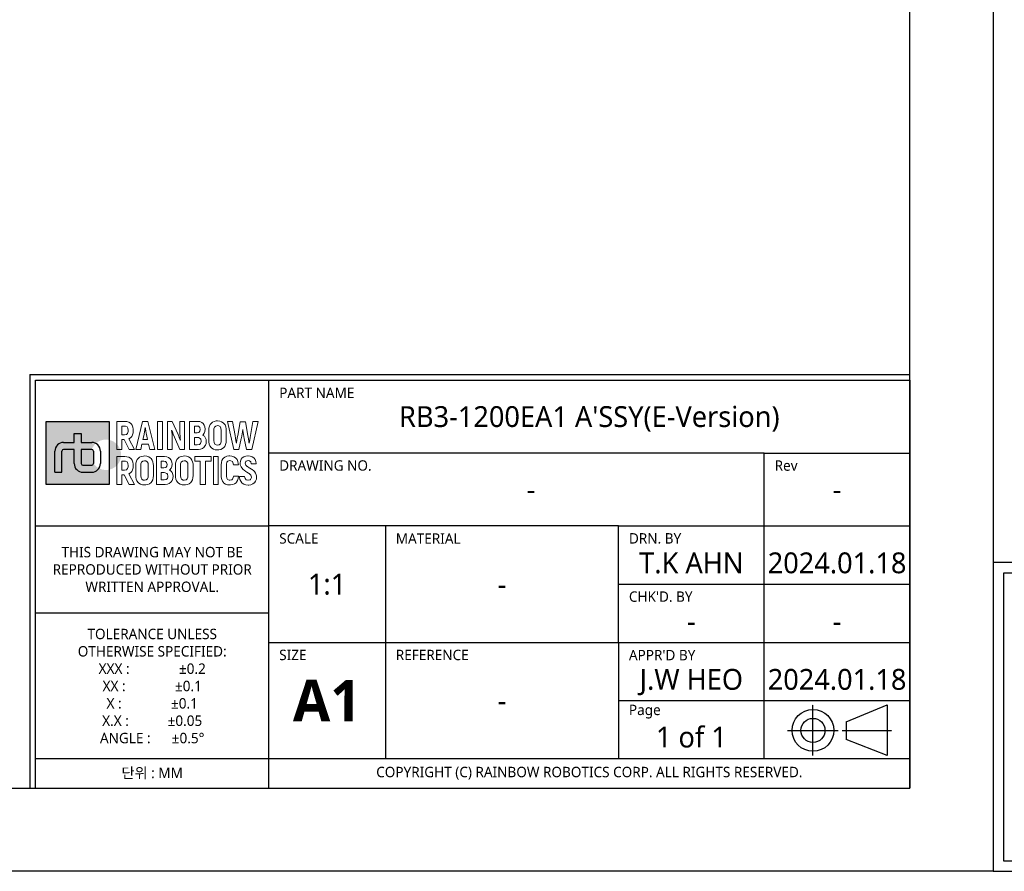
# Model space of a CAD drawing. Header units: millimetres. Extents: x 0 to 4378, y 0 to 2397.
# Tile 268 of 330: x 2428 to 3375, y 0 to 819. Entities that reach past the tile are written whole.
import ezdxf
from ezdxf.enums import TextEntityAlignment as Align

# ---------------------------------------------------------------- set-up
doc = ezdxf.new("R2010")
doc.units = ezdxf.units.MM
doc.header["$LTSCALE"] = 0.2
doc.linetypes.add('CENTER2', pattern=[1.125, 0.75, -0.125, 0.125, -0.125])
for name, color, linetype in [('02_Center Line', 1, 'CENTER2'), ('05_Section Line', 3, 'Continuous'), ('09_Table Line', 2, 'Continuous'), ('10_Drawing Template', 2, 'Continuous')]:
    doc.layers.add(name, color=color, linetype=linetype)
doc.layers.add('14_Mark', color=7, linetype='Continuous', true_color=0xe03c31)
doc.styles.add('Rainbow-2.5 Style', font='malgunsl.ttf')
doc.styles.add('Rainbow-5.0 Style', font='malgunsl.ttf')

# ---------------------------------------------------------------- blocks, each defined once
blk = doc.blocks.new('A$C869fea471123')
at = {"layer": '14_Mark'}
h = blk.add_hatch(color=256, dxfattribs=at)
h.dxf.hatch_style = 1
h.paths.add_polyline_path([(613.24, 93.05), (628.43, 93.05), (628.43, 108.24), (613.24, 108.24)])
h.paths.add_polyline_path([(622.52, 98.11, -0.414214), (622.1, 97.69), (624.21, 97.69, 0.414214), (624.63, 98.11, 6.531068), (623.98, 100.2), (623.93, 98.42, -0.650975), (624.63, 98.11), (624.63, 101.07), (623.81, 101.18, -0.867845), (624.63, 101.07)])
h = blk.add_hatch(color=256, dxfattribs=at)
h.dxf.hatch_style = 1
h.paths.add_polyline_path([(624.63, 101.07, 0.414214), (624.21, 101.49), (621.68, 101.49), (621.68, 98.11, 0.414214), (622.1, 97.69), (624.21, 97.69, 0.414214), (624.63, 98.11)])
at = {"linetype": 'Continuous'}
for p, q in [((805.64, 35.92), (815.53, 40.02)), ((815.53, 40.02), (815.53, 27.85)), ((805.64, 35.92), (805.64, 31.73)), ((815.53, 27.85), (805.64, 31.73))]:
    blk.add_line(p, q, dxfattribs=at)
blk.add_lwpolyline([(0, 594), (841, 594), (841, 0), (0, 0)], close=True)
at = {"lineweight": 0}
for points in [[(632.14, 108.23), (630.29, 108.23), (630.29, 101.49), (631.47, 101.49), (631.47, 103.84), (632.01, 103.84)], [(632.13, 107.11), (632.35, 107.08), (632.71, 106.92), (632.93, 106.57), (633.01, 106.05), (632.98, 105.76), (632.84, 105.32), (632.56, 105.05), (632.13, 104.96), (631.47, 104.96)], [(631.47, 104.96), (631.47, 107.11), (632.13, 107.11)], [(633.93, 107.3), (633.68, 107.66), (633.53, 107.8), (633.14, 108.04), (632.67, 108.18), (632.14, 108.23)], [(633.84, 104.62), (634.05, 105.02), (634.17, 105.5), (634.21, 106.05), (634.2, 106.36), (634.11, 106.86), (633.93, 107.3)], [(637.73, 108.23), (636.45, 108.23), (634.8, 101.49), (636.03, 101.49), (636.3, 102.71), (637.87, 102.71)], [(636.54, 103.84), (636.81, 105.09), (636.84, 105.21), (636.91, 105.65), (636.99, 106.16), (637.07, 106.75), (637.1, 106.75)], [(637.1, 106.75), (637.14, 106.5), (637.23, 105.88), (637.31, 105.41), (637.37, 105.09), (637.64, 103.84), (636.54, 103.84)], [(637.87, 102.71), (638.15, 101.49), (639.38, 101.49), (637.73, 108.23)], [(643.59, 108.23), (642.41, 108.23), (642.41, 101.49), (643.57, 101.49), (643.57, 103.53), (643.57, 104.03), (643.55, 104.54), (643.52, 105.04), (643.49, 105.55), (643.43, 106.03), (643.46, 106.06)], [(645.53, 103.68), (645.48, 103.81), (645.28, 104.34), (645.16, 104.65), (644.99, 105.06), (643.59, 108.23)], [(645.39, 101.49), (646.56, 101.49), (646.56, 108.23)], [(646.56, 108.23), (645.39, 108.23), (645.39, 106.18), (645.4, 105.74), (645.42, 105.25), (645.45, 104.75), (645.5, 104.23), (645.56, 103.71), (645.53, 103.68)], [(649.73, 108.23), (647.76, 108.23), (647.76, 101.49), (649.79, 101.49), (649.89, 101.49), (650.4, 101.57), (650.83, 101.74), (651.22, 102.03), (651.28, 102.1), (651.54, 102.49)], [(649.55, 107.11), (649.93, 107.05), (650.22, 106.78), (650.31, 106.3), (650.25, 105.88), (650.01, 105.57), (649.59, 105.46), (648.94, 105.46)], [(648.94, 105.46), (648.94, 107.11), (649.55, 107.11)], [(651.29, 107.34), (651.02, 107.72), (650.69, 107.99), (650.25, 108.17), (649.73, 108.23)], [(651.28, 105.39), (651.45, 105.83), (651.51, 106.36), (651.51, 106.37), (651.45, 106.89), (651.29, 107.34)], [(654.46, 108.34), (654.17, 108.33), (653.68, 108.23), (653.25, 108.04), (652.9, 107.74), (652.71, 107.5), (652.5, 107.08), (652.37, 106.61), (652.34, 106.06), (652.34, 103.66), (652.35, 103.28), (652.46, 102.78), (652.63, 102.34)], [(652.63, 102.34), (652.9, 101.98), (653.07, 101.81), (653.46, 101.57), (653.93, 101.42), (654.46, 101.38), (654.75, 101.39), (655.24, 101.49), (655.66, 101.68), (656.02, 101.98), (656.21, 102.22), (656.41, 102.63), (656.54, 103.11), (656.58, 103.66), (656.58, 106.06), (656.56, 106.44), (656.46, 106.94), (656.28, 107.37)], [(654.46, 102.52), (654.16, 102.55), (653.83, 102.75), (653.63, 103.12), (653.55, 103.66), (653.55, 106.06), (653.58, 106.44), (653.74, 106.86), (654.03, 107.11), (654.46, 107.2)], [(656.28, 107.37), (656.02, 107.74), (655.84, 107.9), (655.45, 108.15), (654.99, 108.3), (654.46, 108.34)], [(654.46, 107.2), (654.75, 107.17), (655.09, 106.97), (655.29, 106.6), (655.36, 106.06), (655.36, 103.66), (655.33, 103.29), (655.17, 102.86), (654.89, 102.61), (654.46, 102.52)], [(658.09, 108.23), (656.86, 108.23), (658.37, 101.49)], [(658.99, 102.97), (658.95, 103.22), (658.89, 103.66), (658.8, 104.19), (658.69, 104.81), (658.09, 108.23)], [(661.16, 108.13), (659.91, 108.13), (659.32, 104.83), (659.22, 104.24), (659.12, 103.61), (659.05, 103.19), (659.02, 102.97), (658.99, 102.97)], [(662.05, 102.97), (662.03, 103.11), (661.97, 103.48), (661.88, 104.05), (661.76, 104.83), (661.16, 108.13)], [(661.44, 101.49), (662.7, 101.49), (664.21, 108.23)], [(664.21, 108.23), (662.99, 108.23), (662.38, 104.81), (662.3, 104.37), (662.2, 103.81), (662.14, 103.35), (662.09, 102.97), (662.05, 102.97)], [(633.15, 104.05), (633.17, 104.06), (633.54, 104.3), (633.84, 104.62)], [(643.46, 106.06), (643.49, 105.99), (643.6, 105.68), (643.8, 105.15), (644.09, 104.42), (645.39, 101.49)], [(649.6, 104.35), (649.88, 104.32), (650.3, 104.13), (650.43, 103.95), (650.54, 103.46), (650.54, 103.36), (650.41, 102.94), (650.1, 102.69), (649.6, 102.61), (648.94, 102.61)], [(648.94, 102.61), (648.94, 104.35), (649.6, 104.35)], [(651.53, 104.35), (651.3, 104.66), (650.89, 104.95), (651, 105.03), (651.28, 105.39)], [(651.54, 102.49), (651.7, 102.94), (651.76, 103.46), (651.7, 103.89), (651.53, 104.35)], [(658.37, 101.49), (659.63, 101.49), (660.19, 104.08), (660.23, 104.26), (660.33, 104.73), (660.4, 105.21), (660.47, 105.73), (660.53, 106.27), (660.56, 106.27)], [(660.56, 106.27), (660.58, 106.07), (660.63, 105.56), (660.69, 105.06), (660.78, 104.57), (660.88, 104.08), (661.44, 101.49)], [(632.01, 103.84), (633.21, 101.49), (634.52, 101.49), (633.15, 104.05)], [(632.14, 99.79), (630.29, 99.79), (630.29, 93.05), (631.47, 93.05), (631.47, 95.4), (632.01, 95.4)], [(633.93, 98.86), (633.68, 99.22), (633.53, 99.36), (633.14, 99.6), (632.67, 99.74), (632.14, 99.79)], [(636.92, 99.91), (636.64, 99.89), (636.14, 99.79), (635.72, 99.6), (635.36, 99.3), (635.17, 99.06), (634.96, 98.65), (634.84, 98.17), (634.8, 97.62), (634.8, 95.21), (634.82, 94.83), (634.91, 94.34), (635.1, 93.9)], [(638.74, 98.93), (638.48, 99.3), (638.3, 99.46), (637.91, 99.71), (637.45, 99.86), (636.92, 99.91)], [(641.74, 99.79), (639.77, 99.79), (639.77, 93.05), (641.9, 93.05), (642.4, 93.12), (642.85, 93.3), (643.22, 93.59), (643.29, 93.66), (643.55, 94.04)], [(643.3, 98.9), (643.03, 99.28), (642.69, 99.55), (642.26, 99.73), (641.74, 99.79)], [(646.47, 99.91), (646.18, 99.89), (645.69, 99.79), (645.26, 99.6), (644.91, 99.3), (644.72, 99.06), (644.51, 98.65), (644.39, 98.17), (644.34, 97.62), (644.34, 95.21), (644.36, 94.83), (644.46, 94.34), (644.64, 93.9)], [(648.29, 98.93), (648.02, 99.3), (647.85, 99.46), (647.46, 99.71), (647, 99.86), (646.47, 99.91)], [(657.39, 99.92), (657.21, 99.92), (656.7, 99.83), (656.26, 99.65), (655.91, 99.37), (655.76, 99.19), (655.54, 98.79)], [(657.38, 98.78), (657.63, 98.76), (658.04, 98.54), (658.18, 98.32), (658.29, 97.79), (659.47, 97.79), (659.45, 98.07), (659.34, 98.58), (659.16, 99.02), (658.89, 99.38), (658.78, 99.49), (658.39, 99.73), (657.93, 99.88), (657.39, 99.92)], [(661.82, 99.92), (661.77, 99.92), (661.25, 99.86), (660.8, 99.7), (660.43, 99.44), (660.16, 99.11), (659.98, 98.68), (659.91, 98.17), (659.95, 97.77), (660.12, 97.31), (660.28, 97.03), (660.62, 96.67), (660.84, 96.49), (661.26, 96.19), (661.51, 96.04), (661.92, 95.78), (662.06, 95.69), (662.42, 95.35), (662.47, 95.27), (662.62, 94.82), (662.62, 94.71), (662.42, 94.28), (662.31, 94.19), (661.82, 94.07)], [(663.51, 99.04), (663.24, 99.41), (663.18, 99.46), (662.8, 99.72), (662.35, 99.87), (661.82, 99.92)], [(632.13, 98.66), (632.35, 98.64), (632.71, 98.47), (632.93, 98.12), (633.01, 97.6), (632.98, 97.31), (632.84, 96.88), (632.56, 96.61), (632.13, 96.53), (631.47, 96.53)], [(631.47, 96.53), (631.47, 98.66), (632.13, 98.66)], [(633.84, 96.18), (634.05, 96.58), (634.17, 97.06), (634.21, 97.62), (634.2, 97.91), (634.11, 98.42), (633.93, 98.86)], [(635.1, 93.9), (635.36, 93.54), (635.54, 93.37), (635.93, 93.13), (636.39, 92.98), (636.92, 92.93), (637.2, 92.94), (637.7, 93.05), (638.13, 93.24), (638.48, 93.54), (638.66, 93.78), (638.88, 94.19), (638.99, 94.67), (639.04, 95.21), (639.04, 97.62), (639.02, 98), (638.92, 98.5), (638.74, 98.93)], [(636.92, 94.08), (636.62, 94.12), (636.29, 94.32), (636.08, 94.68), (636.02, 95.21), (636.02, 97.62), (636.05, 98), (636.2, 98.42), (636.5, 98.68), (636.92, 98.76)], [(636.92, 98.76), (637.21, 98.72), (637.55, 98.53), (637.75, 98.16), (637.82, 97.62), (637.82, 95.21), (637.79, 94.85), (637.63, 94.42), (637.34, 94.16), (636.92, 94.08)], [(641.56, 98.67), (641.93, 98.6), (642.22, 98.34), (642.32, 97.87), (642.26, 97.45), (642.02, 97.12), (641.59, 97.02), (640.95, 97.02)], [(640.95, 97.02), (640.95, 98.67), (641.56, 98.67)], [(643.29, 96.95), (643.46, 97.39), (643.52, 97.91), (643.52, 97.93), (643.46, 98.45), (643.3, 98.9)], [(644.64, 93.9), (644.91, 93.54), (645.09, 93.37), (645.48, 93.13), (645.94, 92.98), (646.47, 92.93), (646.75, 92.94), (647.24, 93.05), (647.67, 93.24), (648.02, 93.54), (648.22, 93.78), (648.42, 94.19), (648.55, 94.67), (648.58, 95.21), (648.58, 97.62), (648.57, 98), (648.47, 98.5), (648.29, 98.93)], [(646.47, 94.08), (646.17, 94.12), (645.84, 94.32), (645.63, 94.68), (645.56, 95.21), (645.56, 97.62), (645.59, 98), (645.75, 98.42), (646.04, 98.68), (646.47, 98.76)], [(646.47, 98.76), (646.76, 98.72), (647.1, 98.53), (647.3, 98.16), (647.36, 97.62), (647.36, 95.21), (647.34, 94.85), (647.18, 94.42), (646.89, 94.16), (646.47, 94.08)], [(655.54, 98.79), (655.42, 98.32), (655.37, 97.77), (655.37, 95.07), (655.38, 94.79), (655.47, 94.28), (655.64, 93.84), (655.91, 93.49), (656.02, 93.39), (656.4, 93.14), (656.86, 92.98), (657.39, 92.93), (657.62, 92.94), (658.13, 93.03), (658.56, 93.2), (658.92, 93.48), (659.06, 93.64), (659.29, 94.04)], [(657.39, 94.08), (657.29, 94.08), (656.9, 94.22), (656.67, 94.55), (656.59, 95.07), (656.59, 97.9), (656.71, 98.39), (656.97, 98.68), (657.38, 98.78)], [(663.62, 93.87), (663.8, 94.31), (663.86, 94.81), (663.84, 95.13), (663.71, 95.6), (663.61, 95.8), (663.32, 96.19), (663.17, 96.33), (662.78, 96.64), (662.63, 96.75), (662.2, 97), (662.08, 97.07), (661.66, 97.34), (661.63, 97.36), (661.26, 97.7), (661.11, 98.15), (661.12, 98.18), (661.31, 98.6), (661.35, 98.64), (661.82, 98.78)], [(661.82, 98.78), (662.15, 98.72), (662.44, 98.46), (662.55, 97.98), (663.76, 97.98), (663.75, 98.07), (663.68, 98.6), (663.51, 99.04)], [(632.01, 95.4), (633.21, 93.05), (634.52, 93.05), (633.15, 95.61)], [(633.15, 95.61), (633.17, 95.62), (633.54, 95.86), (633.84, 96.18)], [(641.61, 95.91), (641.9, 95.88), (642.31, 95.69), (642.44, 95.52), (642.55, 95.02), (642.54, 94.91), (642.42, 94.5), (642.11, 94.25), (641.62, 94.17), (640.95, 94.17)], [(640.95, 94.17), (640.95, 95.91), (641.61, 95.91)], [(643.54, 95.91), (643.3, 96.22), (642.9, 96.5), (643, 96.59), (643.29, 96.95)], [(643.55, 94.04), (643.71, 94.5), (643.76, 95.02), (643.71, 95.46), (643.54, 95.91)], [(659.5, 95.05), (658.31, 95.05), (658.26, 94.71), (658.05, 94.32), (657.88, 94.19), (657.39, 94.08)], [(659.29, 94.04), (659.43, 94.5), (659.5, 95.05)], [(660.98, 94.96), (659.78, 94.96), (659.78, 94.76), (659.87, 94.25), (660.06, 93.81), (660.34, 93.45), (660.43, 93.36), (660.82, 93.11), (661.28, 92.96), (661.82, 92.92), (661.99, 92.92), (662.5, 93), (662.94, 93.17), (663.31, 93.45), (663.33, 93.48), (663.62, 93.87)], [(661.82, 94.07), (661.79, 94.07), (661.35, 94.18), (661.08, 94.47), (660.98, 94.96)]]:
    blk.add_lwpolyline(points, dxfattribs=at)
for points in [[(640.03, 108.23), (641.21, 108.23), (641.21, 101.49), (640.03, 101.49), (640.03, 108.23)], [(652.9, 99.79), (648.98, 99.79), (648.98, 98.66), (650.33, 98.66), (650.33, 93.05), (651.55, 93.05), (651.55, 98.66), (652.9, 98.66)], [(653.46, 99.79), (654.65, 99.79), (654.65, 93.05), (653.46, 93.05), (653.46, 99.79)]]:
    blk.add_lwpolyline(points, close=True, dxfattribs=at)
at = {"linetype": 'Continuous'}
for radius in [5.03, 2.89]:
    blk.add_circle((797.66, 33.9), radius, dxfattribs=at)
at = {"layer": '02_Center Line'}
for p, q in [((797.66, 27.87), (797.66, 40.04)), ((791.52, 33.9), (803.69, 33.9)), ((804.66, 33.9), (816.62, 33.9))]:
    blk.add_line(p, q, dxfattribs=at)
at = {"layer": '05_Section Line', "linetype": 'Continuous'}
for q in [(820.98, 119.54), (609.32, 20.02)]:
    blk.add_line((609.32, 119.54), q, dxfattribs=at)
blk.add_lwpolyline([(820.98, 20.02), (820.98, 574.68), (20.02, 574.68), (20.02, 20.02)], close=True, dxfattribs=at)
at = {"layer": '09_Table Line'}
for p, q in [((610.73, 83.1), (610.73, 118.14)), ((610.73, 118.14), (666.79, 118.14)), ((666.79, 20.02), (666.79, 118.14)), ((666.79, 118.14), (820.98, 118.14)), ((820.98, 118.14), (820.98, 20.02)), ((785.93, 100.62), (666.79, 100.62)), ((785.93, 100.62), (820.98, 100.62)), ((785.93, 83.1), (785.93, 100.62)), ((610.73, 83.1), (666.79, 83.1)), ((610.73, 62.07), (610.73, 83.1)), ((750.89, 83.1), (666.79, 83.1)), ((694.83, 83.1), (694.83, 27.03)), ((750.89, 83.1), (785.93, 83.1)), ((750.89, 69.08), (750.89, 83.1)), ((785.93, 69.08), (785.93, 83.1)), ((785.93, 83.1), (820.98, 83.1)), ((750.89, 69.08), (785.93, 69.08)), ((750.89, 55.07), (750.89, 69.08)), ((785.93, 55.07), (785.93, 69.08)), ((785.93, 69.08), (820.98, 69.08)), ((666.79, 62.07), (610.73, 62.07)), ((610.73, 46.89), (610.73, 62.07)), ((666.79, 55.07), (820.98, 55.07)), ((750.89, 55.07), (750.89, 41.05)), ((785.93, 41.05), (785.93, 55.07)), ((610.73, 20.02), (610.73, 46.89)), ((750.89, 41.05), (750.89, 27.03)), ((750.89, 41.05), (785.93, 41.05)), ((785.93, 27.03), (785.93, 41.05)), ((785.93, 41.05), (820.98, 41.05)), ((666.79, 27.03), (610.73, 27.03)), ((820.98, 27.03), (666.79, 27.03)), ((610.73, 20.02), (666.79, 20.02)), ((666.79, 20.02), (820.98, 20.02))]:
    blk.add_line(p, q, dxfattribs=at)
at = {"layer": '14_Mark'}
for p, q in [((619.99, 103.17), (619.99, 105.28)), ((619.99, 105.28), (621.68, 105.28)), ((621.68, 105.28), (621.68, 103.17)), ((617.45, 103.17), (619.99, 103.17)), ((621.68, 103.17), (624.22, 103.17)), ((615.35, 96), (615.35, 101.07)), ((617.04, 96), (617.04, 101.07)), ((619.99, 101.49), (617.46, 101.49)), ((619.99, 98.1), (619.99, 101.49)), ((624.21, 101.49), (621.68, 101.49)), ((621.68, 101.49), (621.68, 98.11)), ((624.63, 101.07), (624.63, 98.11)), ((626.32, 101.07), (626.32, 98.1)), ((622.1, 97.69), (624.21, 97.69)), ((615.35, 96), (617.04, 96)), ((622.09, 96), (624.22, 96))]:
    blk.add_line(p, q, dxfattribs=at)
blk.add_lwpolyline([(613.24, 108.24), (628.43, 108.24), (628.43, 93.05), (613.24, 93.05)], close=True, dxfattribs=at)
for centre, radius, start, end in [((617.45, 101.07), 2.1, 90, 180), ((624.22, 101.07), 2.1, 0, 90), ((617.46, 101.07), 0.42, 90, 180), ((624.21, 101.07), 0.42, 0, 90), ((622.09, 98.1), 2.1, 180, 270), ((622.1, 98.11), 0.42, 180, 270), ((624.21, 98.11), 0.42, 270, 0), ((624.22, 98.1), 2.1, 270, 0)]:
    blk.add_arc(centre, radius, start, end, dxfattribs=at)
at = {"color": 2, "linetype": 'Continuous', "char_height": 2.503, "width": 56.0667, "attachment_point": 5, "style": 'Rainbow-5.0 Style'}
for s, insert in [('{\\C256;THIS DRAWING MAY NOT BE \\PREPRODUCED WITHOUT PRIOR \\PWRITTEN APPROVAL.}', (638.76, 72.59)), ('{\\C256;TOLERANCE UNLESS \\POTHERWISE SPECIFIED:\\PXXX :              %%P0.2\\PXX :              %%P0.1  \\PX :              %%P0.1\\PX.X :           %%P0.05\\PANGLE :      %%P0.5%%D}', (638.76, 44.55)), ('{\\C256;단위 : MM}', (638.76, 23.53))]:
    blk.add_mtext(s, dxfattribs=dict(at, insert=insert))
at = {"insert": (680.81, 41.05), "char_height": 10.0119, "width": 28.0333, "attachment_point": 5, "style": 'Rainbow-5.0 Style'}
blk.add_mtext('{\\fMalgun Gothic|b1|i0|c129|p50;A1}', dxfattribs=at)
at = {"linetype": 'Continuous', "insert": (743.88, 23.61), "char_height": 2.503, "width": 154.1833, "attachment_point": 5, "style": 'Rainbow-5.0 Style'}
blk.add_mtext('COPYRIGHT (C) RAINBOW ROBOTICS CORP. ALL RIGHTS RESERVED.', dxfattribs=at)
at = {"linetype": 'Continuous', "style": 'Rainbow-5.0 Style'}
for tag, p in [('PART_NAME', (743.88, 109.38)), ('DRAWING_NO', (729.87, 91.86)), ('REV', (803.46, 91.86)), ('제도', (768.41, 74.2)), ('DATE_1', (803.46, 74.2)), ('SCALE', (680.81, 69.08)), ('MATERIAL', (722.86, 69.08)), ('검도', (768.41, 60.18)), ('DATE_2', (803.46, 60.18)), ('승인', (768.41, 46.17)), ('DATE_3', (803.46, 46.17)), ('REFERENCE', (722.86, 41.05)), ('PAGE', (768.41, 32.29))]:
    blk.add_attdef(tag, text='', height=5.01, dxfattribs=at).set_placement(p, align=Align.MIDDLE_CENTER)
at = {"layer": '10_Drawing Template', "linetype": 'Continuous', "char_height": 2.503, "attachment_point": 7, "style": 'Rainbow-5.0 Style'}
for s, insert in [('PART NAME', (669.3, 113.84)), ('DRAWING NO.', (669.3, 96.32)), ('Rev', (788.44, 96.32)), ('SCALE', (669.3, 78.79)), ('MATERIAL', (697.33, 78.79)), ('DRN. BY', (753.4, 78.79)), ("CHK'D. BY", (753.4, 64.78)), ('SIZE', (669.3, 50.76)), ('REFERENCE', (697.33, 50.76)), ("APPR'D BY", (753.4, 50.76)), ('Page', (753.4, 36.74))]:
    blk.add_mtext(s, dxfattribs=dict(at, insert=insert))
blk = doc.blocks.new('A$C04cd0c3c1123')
at = {"layer": '14_Mark'}
h = blk.add_hatch(color=256, dxfattribs=at)
h.dxf.hatch_style = 1
h.paths.add_polyline_path([(313.85, 54.05), (306.26, 54.05), (306.26, 46.45), (313.85, 46.45)])
h = blk.add_hatch(color=256, dxfattribs=at)
h.dxf.hatch_style = 1
h.paths.add_polyline_path([(311.95, 50.46, 0.414214), (311.74, 50.67), (310.48, 50.67), (310.48, 48.98, 0.414214), (310.69, 48.77), (311.74, 48.77, 0.414214), (311.95, 48.98)])
at = {"linetype": 'Continuous'}
for p, q in [((402.34, 17.94), (407.28, 19.98)), ((407.28, 19.98), (407.28, 13.91)), ((402.34, 17.94), (402.34, 15.85)), ((407.28, 13.91), (402.34, 15.85))]:
    blk.add_line(p, q, dxfattribs=at)
blk.add_lwpolyline([(0, 0), (420, 0), (420, 297), (0, 297)], close=True)
at = {"lineweight": 0}
for points in [[(315.71, 54.05), (314.78, 54.05), (314.78, 50.67), (315.37, 50.67), (315.37, 51.85), (315.64, 51.85)], [(315.71, 49.82), (314.78, 49.82), (314.78, 46.45), (315.37, 46.45), (315.37, 47.63), (315.64, 47.63)], [(315.7, 53.48), (315.81, 53.47), (315.99, 53.39), (316.1, 53.21), (316.14, 52.95), (316.13, 52.81), (316.06, 52.59), (315.92, 52.45), (315.7, 52.41), (315.37, 52.41)], [(315.37, 52.41), (315.37, 53.48), (315.7, 53.48)], [(315.7, 49.26), (315.81, 49.25), (315.99, 49.16), (316.1, 48.99), (316.14, 48.73), (316.13, 48.59), (316.06, 48.37), (315.92, 48.24), (315.7, 48.19), (315.37, 48.19)], [(315.37, 48.19), (315.37, 49.26), (315.7, 49.26)], [(315.64, 51.85), (316.24, 50.67), (316.9, 50.67), (316.21, 51.95)], [(315.64, 47.63), (316.24, 46.45), (316.9, 46.45), (316.21, 47.73)], [(316.61, 53.58), (316.48, 53.76), (316.4, 53.83), (316.21, 53.95), (315.98, 54.02), (315.71, 54.05)], [(316.61, 49.36), (316.48, 49.54), (316.4, 49.61), (316.21, 49.73), (315.98, 49.8), (315.71, 49.82)], [(316.21, 51.95), (316.22, 51.96), (316.41, 52.08), (316.56, 52.24)], [(316.21, 47.73), (316.22, 47.74), (316.41, 47.86), (316.56, 48.02)], [(316.56, 52.24), (316.66, 52.44), (316.72, 52.68), (316.75, 52.96), (316.74, 53.11), (316.69, 53.36), (316.61, 53.58)], [(316.56, 48.02), (316.66, 48.22), (316.72, 48.46), (316.75, 48.74), (316.74, 48.88), (316.69, 49.14), (316.61, 49.36)], [(318.5, 54.05), (317.86, 54.05), (317.04, 50.67), (317.65, 50.67), (317.79, 51.28), (318.58, 51.28)], [(318.1, 49.88), (317.96, 49.88), (317.71, 49.82), (317.5, 49.73), (317.32, 49.58), (317.22, 49.46), (317.12, 49.25), (317.06, 49.01), (317.04, 48.74), (317.04, 47.54), (317.05, 47.34), (317.09, 47.1), (317.19, 46.88)], [(317.19, 46.88), (317.32, 46.7), (317.41, 46.62), (317.6, 46.49), (317.83, 46.42), (318.1, 46.39), (318.24, 46.4), (318.49, 46.45), (318.7, 46.55), (318.88, 46.7), (318.97, 46.82), (319.08, 47.02), (319.13, 47.26), (319.16, 47.54), (319.16, 48.74), (319.15, 48.93), (319.1, 49.18), (319.01, 49.4)], [(318.1, 46.97), (317.95, 46.99), (317.78, 47.09), (317.68, 47.27), (317.65, 47.54), (317.65, 48.74), (317.66, 48.93), (317.74, 49.14), (317.89, 49.27), (318.1, 49.31)], [(317.91, 51.85), (318.04, 52.47), (318.06, 52.54), (318.09, 52.75), (318.13, 53.01), (318.17, 53.3), (318.19, 53.3)], [(318.19, 53.3), (318.21, 53.18), (318.25, 52.87), (318.3, 52.63), (318.32, 52.47), (318.46, 51.85), (317.91, 51.85)], [(319.01, 49.4), (318.88, 49.58), (318.79, 49.66), (318.59, 49.78), (318.36, 49.86), (318.1, 49.88)], [(318.1, 49.31), (318.24, 49.29), (318.41, 49.19), (318.51, 49.01), (318.55, 48.74), (318.55, 47.54), (318.53, 47.35), (318.45, 47.14), (318.31, 47.01), (318.1, 46.97)], [(318.58, 51.28), (318.71, 50.67), (319.33, 50.67), (318.5, 54.05)], [(320.51, 49.82), (319.52, 49.82), (319.52, 46.45), (320.59, 46.45), (320.84, 46.49), (321.06, 46.58), (321.25, 46.72), (321.28, 46.76), (321.41, 46.95)], [(320.42, 49.26), (320.6, 49.23), (320.75, 49.1), (320.8, 48.86), (320.77, 48.65), (320.65, 48.49), (320.43, 48.44), (320.11, 48.44)], [(320.11, 48.44), (320.11, 49.26), (320.42, 49.26)], [(320.44, 47.88), (320.59, 47.87), (320.79, 47.77), (320.86, 47.69), (320.91, 47.44), (320.91, 47.38), (320.85, 47.18), (320.69, 47.05), (320.45, 47.01), (320.11, 47.01)], [(320.11, 47.01), (320.11, 47.88), (320.44, 47.88)], [(321.29, 49.38), (321.15, 49.57), (320.98, 49.7), (320.77, 49.79), (320.51, 49.82)], [(321.43, 54.05), (320.84, 54.05), (320.84, 50.67), (321.42, 50.67), (321.42, 51.69), (321.42, 51.95), (321.41, 52.2), (321.4, 52.45), (321.38, 52.7), (321.35, 52.94), (321.37, 52.96)], [(321.41, 47.88), (321.29, 48.04), (321.09, 48.18), (321.14, 48.22), (321.28, 48.4)], [(321.28, 48.4), (321.37, 48.62), (321.4, 48.88), (321.4, 48.89), (321.37, 49.15), (321.29, 49.38)], [(321.37, 52.96), (321.38, 52.92), (321.44, 52.77), (321.54, 52.51), (321.68, 52.14), (322.33, 50.67)], [(321.41, 46.95), (321.49, 47.18), (321.52, 47.44), (321.5, 47.66), (321.41, 47.88)], [(322.4, 51.77), (322.38, 51.83), (322.28, 52.1), (322.22, 52.25), (322.13, 52.46), (321.43, 54.05)], [(322.87, 49.88), (322.73, 49.88), (322.48, 49.82), (322.27, 49.73), (322.09, 49.58), (322, 49.46), (321.89, 49.25), (321.83, 49.01), (321.81, 48.74), (321.81, 47.54), (321.82, 47.34), (321.87, 47.1), (321.96, 46.88)], [(321.96, 46.88), (322.09, 46.7), (322.18, 46.62), (322.38, 46.49), (322.61, 46.42), (322.87, 46.39), (323.01, 46.4), (323.26, 46.45), (323.47, 46.55), (323.65, 46.7), (323.75, 46.82), (323.85, 47.02), (323.91, 47.26), (323.93, 47.54), (323.93, 48.74), (323.92, 48.93), (323.87, 49.18), (323.78, 49.4)], [(322.33, 50.67), (322.92, 50.67), (322.92, 54.05)], [(322.92, 54.05), (322.33, 54.05), (322.33, 53.02), (322.34, 52.8), (322.35, 52.55), (322.36, 52.3), (322.39, 52.05), (322.42, 51.78), (322.4, 51.77)], [(322.87, 46.97), (322.72, 46.99), (322.56, 47.09), (322.45, 47.27), (322.42, 47.54), (322.42, 48.74), (322.43, 48.93), (322.51, 49.14), (322.66, 49.27), (322.87, 49.31)], [(323.78, 49.4), (323.65, 49.58), (323.56, 49.66), (323.37, 49.78), (323.14, 49.86), (322.87, 49.88)], [(322.87, 49.31), (323.02, 49.29), (323.19, 49.19), (323.29, 49.01), (323.32, 48.74), (323.32, 47.54), (323.31, 47.35), (323.23, 47.14), (323.08, 47.01), (322.87, 46.97)], [(324.5, 54.05), (323.52, 54.05), (323.52, 50.67), (324.53, 50.67), (324.58, 50.68), (324.84, 50.71), (325.06, 50.8), (325.25, 50.94), (325.28, 50.98), (325.41, 51.17)], [(324.41, 53.49), (324.6, 53.45), (324.75, 53.32), (324.79, 53.08), (324.76, 52.87), (324.64, 52.71), (324.43, 52.66), (324.11, 52.66)], [(324.11, 52.66), (324.11, 53.49), (324.41, 53.49)], [(324.44, 52.1), (324.58, 52.09), (324.79, 51.99), (324.85, 51.91), (324.91, 51.66), (324.91, 51.61), (324.84, 51.4), (324.69, 51.27), (324.44, 51.23), (324.11, 51.23)], [(324.11, 51.23), (324.11, 52.1), (324.44, 52.1)], [(325.28, 53.6), (325.15, 53.79), (324.98, 53.92), (324.76, 54.01), (324.5, 54.05)], [(325.41, 52.1), (325.29, 52.26), (325.08, 52.4), (325.14, 52.44), (325.28, 52.62)], [(325.28, 52.62), (325.36, 52.85), (325.39, 53.11), (325.39, 53.11), (325.36, 53.38), (325.28, 53.6)], [(325.41, 51.17), (325.49, 51.4), (325.52, 51.66), (325.49, 51.88), (325.41, 52.1)], [(326.87, 54.1), (326.72, 54.09), (326.48, 54.05), (326.26, 53.95), (326.09, 53.8), (325.99, 53.68), (325.89, 53.47), (325.82, 53.24), (325.81, 52.96), (325.81, 51.76), (325.81, 51.57), (325.87, 51.32), (325.95, 51.1)], [(325.95, 51.1), (326.09, 50.92), (326.17, 50.83), (326.37, 50.71), (326.6, 50.64), (326.87, 50.62), (327.01, 50.62), (327.26, 50.67), (327.47, 50.77), (327.65, 50.92), (327.74, 51.04), (327.84, 51.24), (327.91, 51.48), (327.93, 51.76), (327.93, 52.96), (327.92, 53.15), (327.87, 53.4), (327.78, 53.62)], [(326.87, 51.19), (326.72, 51.21), (326.55, 51.31), (326.45, 51.49), (326.41, 51.76), (326.41, 52.96), (326.43, 53.15), (326.51, 53.36), (326.65, 53.49), (326.87, 53.53)], [(327.78, 53.62), (327.65, 53.8), (327.56, 53.88), (327.36, 54.01), (327.13, 54.08), (326.87, 54.1)], [(326.87, 53.53), (327.01, 53.51), (327.18, 53.41), (327.28, 53.23), (327.32, 52.96), (327.32, 51.76), (327.3, 51.57), (327.22, 51.36), (327.08, 51.23), (326.87, 51.19)], [(327.41, 49.33), (327.35, 49.09), (327.32, 48.81), (327.32, 47.47), (327.33, 47.33), (327.37, 47.07), (327.46, 46.85), (327.59, 46.67), (327.65, 46.62), (327.84, 46.5), (328.07, 46.42), (328.33, 46.39), (328.45, 46.4), (328.7, 46.44), (328.92, 46.53), (329.1, 46.67), (329.17, 46.75), (329.28, 46.95)], [(328.33, 49.89), (328.24, 49.89), (327.99, 49.85), (327.77, 49.75), (327.59, 49.61), (327.52, 49.53), (327.41, 49.33)], [(328.33, 46.97), (328.28, 46.97), (328.09, 47.04), (327.97, 47.2), (327.94, 47.47), (327.94, 48.88), (327.99, 49.12), (328.12, 49.27), (328.33, 49.32)], [(328.68, 54.05), (328.07, 54.05), (328.82, 50.67)], [(328.33, 49.32), (328.45, 49.31), (328.66, 49.2), (328.73, 49.09), (328.78, 48.82), (329.37, 48.82), (329.36, 48.97), (329.31, 49.22), (329.22, 49.44), (329.08, 49.62), (329.03, 49.67), (328.83, 49.79), (328.6, 49.87), (328.33, 49.89)], [(329.39, 47.45), (328.79, 47.45), (328.77, 47.29), (328.66, 47.09), (328.58, 47.02), (328.33, 46.97)], [(329.13, 51.42), (329.11, 51.54), (329.08, 51.76), (329.04, 52.02), (328.98, 52.33), (328.68, 54.05)], [(328.82, 50.67), (329.45, 50.67), (329.73, 51.97), (329.75, 52.06), (329.8, 52.29), (329.84, 52.54), (329.87, 52.79), (329.9, 53.06), (329.92, 53.06)], [(330.22, 53.99), (329.59, 53.99), (329.3, 52.34), (329.25, 52.05), (329.2, 51.73), (329.16, 51.52), (329.15, 51.42), (329.13, 51.42)], [(329.28, 46.95), (329.35, 47.18), (329.39, 47.45)], [(330.13, 47.41), (329.53, 47.41), (329.53, 47.31), (329.57, 47.05), (329.67, 46.84), (329.81, 46.66), (329.85, 46.61), (330.05, 46.49), (330.28, 46.41), (330.55, 46.39), (330.63, 46.39), (330.89, 46.43), (331.11, 46.52), (331.29, 46.66), (331.31, 46.67), (331.45, 46.86)], [(330.55, 49.89), (330.52, 49.89), (330.26, 49.86), (330.04, 49.78), (329.85, 49.65), (329.72, 49.48), (329.63, 49.27), (329.59, 49.01), (329.61, 48.81), (329.7, 48.58), (329.78, 48.44), (329.95, 48.27), (330.06, 48.17), (330.27, 48.03), (330.39, 47.95), (330.6, 47.82), (330.67, 47.77), (330.85, 47.6), (330.87, 47.57), (330.95, 47.34), (330.95, 47.28), (330.85, 47.07), (330.79, 47.02), (330.55, 46.96)], [(329.92, 53.06), (329.93, 52.96), (329.95, 52.71), (329.99, 52.46), (330.03, 52.21), (330.08, 51.97), (330.36, 50.67)], [(330.55, 46.96), (330.53, 46.96), (330.31, 47.02), (330.18, 47.16), (330.13, 47.41)], [(331.45, 46.86), (331.54, 47.08), (331.57, 47.33), (331.56, 47.49), (331.49, 47.73), (331.44, 47.83), (331.3, 48.03), (331.22, 48.09), (331.03, 48.25), (330.95, 48.3), (330.74, 48.43), (330.68, 48.46), (330.47, 48.6), (330.45, 48.61), (330.27, 48.78), (330.19, 49), (330.2, 49.02), (330.29, 49.23), (330.31, 49.25), (330.55, 49.32)], [(330.66, 51.42), (330.65, 51.49), (330.62, 51.67), (330.58, 51.95), (330.52, 52.34), (330.22, 53.99)], [(330.36, 50.67), (330.99, 50.67), (331.74, 54.05)], [(331.39, 49.45), (331.26, 49.63), (331.23, 49.66), (331.04, 49.79), (330.81, 49.86), (330.55, 49.89)], [(330.55, 49.32), (330.71, 49.29), (330.86, 49.16), (330.91, 48.92), (331.52, 48.92), (331.52, 48.97), (331.48, 49.23), (331.39, 49.45)], [(331.74, 54.05), (331.13, 54.05), (330.83, 52.33), (330.79, 52.11), (330.74, 51.84), (330.71, 51.6), (330.68, 51.42), (330.66, 51.42)]]:
    blk.add_lwpolyline(points, dxfattribs=at)
for points in [[(319.65, 54.05), (320.24, 54.05), (320.24, 50.67), (319.65, 50.67), (319.65, 54.05)], [(326.09, 49.82), (324.13, 49.82), (324.13, 49.26), (324.8, 49.26), (324.8, 46.45), (325.41, 46.45), (325.41, 49.26), (326.09, 49.26)], [(326.37, 49.82), (326.96, 49.82), (326.96, 46.45), (326.37, 46.45), (326.37, 49.82)]]:
    blk.add_lwpolyline(points, close=True, dxfattribs=at)
at = {"linetype": 'Continuous'}
for radius in [2.51, 1.44]:
    blk.add_circle((398.35, 16.93), radius, dxfattribs=at)
at = {"layer": '02_Center Line'}
for p, q in [((398.35, 13.92), (398.35, 19.99)), ((395.29, 16.93), (401.37, 16.93)), ((401.85, 16.93), (407.82, 16.93))]:
    blk.add_line(p, q, dxfattribs=at)
at = {"layer": '05_Section Line', "linetype": 'Continuous'}
for q in [(410, 59.7), (304.3, 10)]:
    blk.add_line((304.3, 59.7), q, dxfattribs=at)
blk.add_lwpolyline([(410, 10), (410, 287), (10, 287), (10, 10)], close=True, dxfattribs=at)
at = {"layer": '09_Table Line'}
for p, q in [((305, 41.5), (305, 59)), ((305, 59), (333, 59)), ((333, 10), (333, 59)), ((333, 59), (410, 59)), ((410, 59), (410, 10)), ((392.5, 50.25), (333, 50.25)), ((392.5, 50.25), (410, 50.25)), ((392.5, 41.5), (392.5, 50.25)), ((305, 41.5), (333, 41.5)), ((305, 31), (305, 41.5)), ((375, 41.5), (333, 41.5)), ((347, 41.5), (347, 13.5)), ((375, 41.5), (392.5, 41.5)), ((375, 34.5), (375, 41.5)), ((392.5, 34.5), (392.5, 41.5)), ((392.5, 41.5), (410, 41.5)), ((333, 31), (305, 31)), ((305, 23.42), (305, 31)), ((375, 34.5), (392.5, 34.5)), ((375, 27.5), (375, 34.5)), ((392.5, 27.5), (392.5, 34.5)), ((392.5, 34.5), (410, 34.5)), ((305, 10), (305, 23.42)), ((333, 27.5), (410, 27.5)), ((375, 27.5), (375, 20.5)), ((375, 20.5), (375, 13.5)), ((375, 20.5), (392.5, 20.5)), ((392.5, 20.5), (392.5, 27.5)), ((392.5, 13.5), (392.5, 20.5)), ((392.5, 20.5), (410, 20.5)), ((333, 13.5), (305, 13.5)), ((305, 10), (333, 10)), ((410, 13.5), (333, 13.5)), ((333, 10), (410, 10))]:
    blk.add_line(p, q, dxfattribs=at)
at = {"layer": '14_Mark'}
for p, q in [((307.31, 47.93), (307.31, 50.47)), ((307.31, 47.93), (308.16, 47.93)), ((308.16, 47.93), (308.16, 50.46)), ((308.36, 51.52), (309.63, 51.52)), ((309.63, 50.67), (308.37, 50.67)), ((309.63, 51.52), (309.63, 52.57)), ((309.63, 52.57), (310.48, 52.57)), ((309.63, 48.98), (309.63, 50.67)), ((310.48, 52.57), (310.48, 51.52)), ((310.48, 51.52), (311.75, 51.52)), ((311.74, 50.67), (310.48, 50.67)), ((310.48, 50.67), (310.48, 48.98)), ((310.68, 47.93), (311.75, 47.93)), ((310.69, 48.77), (311.74, 48.77)), ((311.95, 50.46), (311.95, 48.98)), ((312.8, 50.47), (312.8, 48.98))]:
    blk.add_line(p, q, dxfattribs=at)
blk.add_lwpolyline([(306.26, 54.05), (313.85, 54.05), (313.85, 46.45), (306.26, 46.45)], close=True, dxfattribs=at)
for centre, radius, start, end in [((308.36, 50.47), 1.05, 90, 180), ((308.37, 50.46), 0.21, 90, 180), ((310.68, 48.98), 1.05, 180, 270), ((310.69, 48.98), 0.21, 180, 270), ((311.74, 50.46), 0.21, 0, 90), ((311.74, 48.98), 0.21, 270, 0), ((311.75, 50.47), 1.05, 0, 90), ((311.75, 48.98), 1.05, 270, 0)]:
    blk.add_arc(centre, radius, start, end, dxfattribs=at)
at = {"color": 2, "linetype": 'Continuous', "char_height": 1.25, "width": 28, "attachment_point": 5, "style": 'Rainbow-2.5 Style'}
for s, insert in [('{\\C256;THIS DRAWING MAY NOT BE \\PREPRODUCED WITHOUT PRIOR \\PWRITTEN APPROVAL.}', (319, 36.25)), ('{\\C256;TOLERANCE UNLESS \\POTHERWISE SPECIFIED:\\PXXX :              %%P0.2\\PXX :              %%P0.1  \\PX :              %%P0.1\\PX.X :           %%P0.05\\PANGLE :      %%P0.5%%D}', (319, 22.25)), ('{\\C256;단위 : MM}', (319, 11.75))]:
    blk.add_mtext(s, dxfattribs=dict(at, insert=insert))
at = {"insert": (340, 20.5), "char_height": 5, "width": 14, "attachment_point": 5, "style": 'Rainbow-2.5 Style'}
blk.add_mtext('{\\fMalgun Gothic|b1|i0|c129|p50;A3}', dxfattribs=at)
at = {"linetype": 'Continuous', "insert": (371.5, 11.79), "char_height": 1.25, "width": 77, "attachment_point": 5, "style": 'Rainbow-2.5 Style'}
blk.add_mtext('COPYRIGHT (C) RAINBOW ROBOTICS CORP. ALL RIGHTS RESERVED.', dxfattribs=at)
at = {"linetype": 'Continuous', "style": 'Rainbow-2.5 Style'}
for tag, p in [('PART_NAME', (371.5, 54.62)), ('DRAWING_NO', (364.5, 45.87)), ('제도', (383.75, 37.06)), ('DATE_1', (401.25, 37.06)), ('REV', (401.25, 45.87)), ('SCALE', (340, 34.5)), ('MATERIAL', (361, 34.5)), ('검도', (383.75, 30.06)), ('DATE_2', (401.25, 30.06)), ('REFERENCE', (361, 20.5)), ('승인', (383.75, 23.06)), ('DATE_3', (401.25, 23.06)), ('PAGE', (383.75, 16.12))]:
    blk.add_attdef(tag, text='', height=2.5, dxfattribs=at).set_placement(p, align=Align.MIDDLE_CENTER)
at = {"layer": '10_Drawing Template', "linetype": 'Continuous', "char_height": 1.25, "attachment_point": 7, "style": 'Rainbow-2.5 Style'}
for s, insert in [('PART NAME', (334.25, 56.85)), ('DRAWING NO.', (334.25, 48.1)), ('Rev', (393.75, 48.1)), ('SCALE', (334.25, 39.35)), ('MATERIAL', (348.25, 39.35)), ('DRN. BY', (376.25, 39.35)), ("CHK'D. BY", (376.25, 32.35)), ('SIZE', (334.25, 25.35)), ('REFERENCE', (348.25, 25.35)), ("APPR'D BY", (376.25, 25.35)), ('Page', (376.25, 18.35))]:
    blk.add_mtext(s, dxfattribs=dict(at, insert=insert))

msp = doc.modelspace()

# ---------------------------------------------------------------- block references
at = {"xscale": 4, "yscale": 4, "zscale": 4}
msp.add_blockref('A$C869fea471123', (0, 0), dxfattribs=at).add_auto_attribs({'승인': 'J.W HEO', '검도': '-', '제도': 'T.K AHN', 'REV': '-', 'PART_NAME': "RB3-1200EA1 A'SSY(E-Version)", 'DRAWING_NO': '-', 'SCALE': '1:1', 'MATERIAL': '-', 'REFERENCE': '-', 'PAGE': '1 of 1', 'DATE_1': '2024.01.18', 'DATE_2': '-', 'DATE_3': '2024.01.18'})
msp.add_blockref('A$C04cd0c3c1123', (3364, 0)).add_auto_attribs({'승인': 'J.W HEO', '검도': '-', '제도': 'T.K AHN', 'REV': '-', 'PART_NAME': 'Tool flange set up_RB3-1200E/RB5-850E(E-Version)', 'DRAWING_NO': '-', 'SCALE': '1:1', 'MATERIAL': '-', 'REFERENCE': '-', 'PAGE': '1 of 1', 'DATE_1': '2024.01.18', 'DATE_2': '-', 'DATE_3': '2024.01.18'})

doc.saveas('drawing.dxf')
